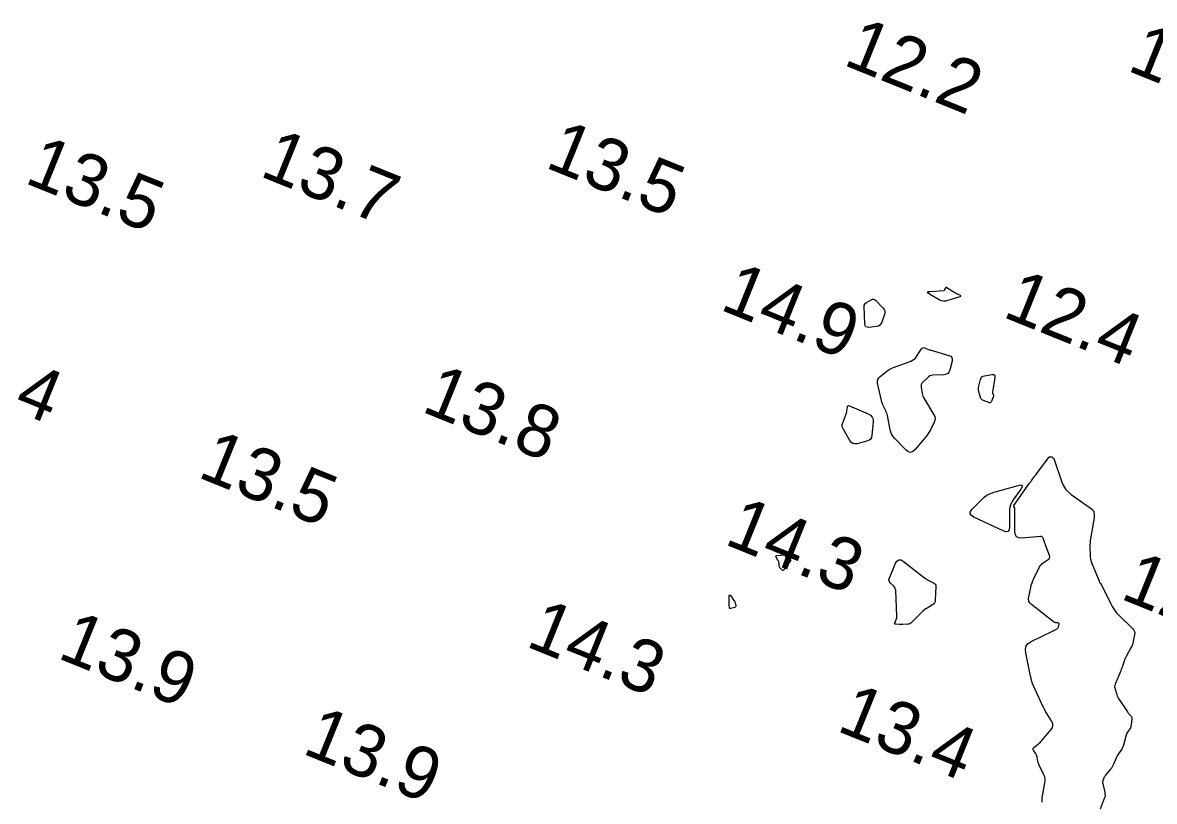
# Model space of a CAD drawing. Extents: x 3040093 to 3056816, y 408076 to 509144.
# Drawn here: x 3043914.5 to 3044022.6, y 439933.4 to 440007.8 of the extents above; entities that cross this region are included whole.
import ezdxf

# ---------------------------------------------------------------- set-up
doc = ezdxf.new("R2010")
doc.units = 0
doc.layers.add('V-CHAN-CONT-EL15', color=7, linetype='Continuous')
doc.layers.add('V-TOPO-SOUN-0810', color=7, linetype='Continuous')

msp = doc.modelspace()

# ---------------------------------------------------------------- linework, layer by layer
at = {"layer": 'V-CHAN-CONT-EL15'}
for points in [[(3044003.43, 439982.12), (3044003.51, 439982.07), (3044003.59, 439982.02), (3044003.68, 439981.97), (3044004.02, 439981.79), (3044004.08, 439981.74), (3044004.1, 439981.7), (3044004.07, 439981.67), (3044004, 439981.64), (3044002.87, 439981.28), (3044002.66, 439981.23), (3044002.45, 439981.23), (3044002.24, 439981.27), (3044002.04, 439981.37), (3044001.1, 439981.91), (3044000.96, 439982.01), (3044000.92, 439982.09), (3044000.99, 439982.14), (3044001.16, 439982.17), (3044002.46, 439982.26), (3044002.5, 439982.26), (3044002.53, 439982.28), (3044002.56, 439982.31), (3044002.58, 439982.35), (3044002.65, 439982.52), (3044002.67, 439982.55), (3044002.69, 439982.57), (3044002.72, 439982.57), (3044002.76, 439982.55), (3044003.35, 439982.17)], [(3043996.46, 439979.05), (3043996.35, 439978.93), (3043996.22, 439978.85), (3043996.05, 439978.81), (3043995.31, 439978.73), (3043995.15, 439978.74), (3043995.03, 439978.79), (3043994.95, 439978.9), (3043994.92, 439979.06), (3043994.86, 439980.72), (3043994.87, 439980.84), (3043994.91, 439980.95), (3043994.98, 439981.04), (3043995.08, 439981.11), (3043995.54, 439981.37), (3043995.65, 439981.42), (3043995.75, 439981.43), (3043995.85, 439981.39), (3043995.95, 439981.32), (3043996.65, 439980.6), (3043996.76, 439980.45), (3043996.83, 439980.3), (3043996.84, 439980.13), (3043996.8, 439979.96), (3043996.54, 439979.21)], [(3044001.28, 439974.13), (3044001.15, 439974.08), (3044001.02, 439974.01), (3044000.91, 439973.92), (3044000.47, 439973.5), (3044000.38, 439973.39), (3044000.32, 439973.28), (3044000.3, 439973.15), (3044000.3, 439973.01), (3044000.4, 439972.42), (3044000.44, 439972.28), (3044000.48, 439972.14), (3044000.54, 439972.01), (3044000.61, 439971.88), (3044001.52, 439970.38), (3044001.6, 439970.2), (3044001.63, 439970.03), (3044001.62, 439969.85), (3044001.55, 439969.67), (3044001.19, 439968.94), (3044001.1, 439968.76), (3044000.99, 439968.59), (3044000.88, 439968.42), (3044000.75, 439968.26), (3043999.73, 439967.04), (3043999.52, 439966.85), (3043999.29, 439966.78), (3043999.07, 439966.83), (3043998.84, 439967.01), (3043997.78, 439968.1), (3043997.62, 439968.29), (3043997.5, 439968.5), (3043997.4, 439968.72), (3043997.34, 439968.95), (3043997.12, 439970.15), (3043997.09, 439970.29), (3043997.05, 439970.42), (3043997, 439970.55), (3043996.95, 439970.68), (3043996.71, 439971.2), (3043996.65, 439971.33), (3043996.6, 439971.46), (3043996.56, 439971.59), (3043996.53, 439971.73), (3043996.15, 439973.4), (3043996.13, 439973.58), (3043996.17, 439973.75), (3043996.25, 439973.9), (3043996.38, 439974.03), (3043996.99, 439974.52), (3043997.15, 439974.63), (3043997.31, 439974.73), (3043997.49, 439974.82), (3043997.67, 439974.9), (3043999.33, 439975.51), (3043999.49, 439975.58), (3043999.63, 439975.68), (3043999.75, 439975.79), (3043999.86, 439975.93), (3044000.34, 439976.69), (3044000.4, 439976.75), (3044000.46, 439976.78), (3044000.52, 439976.79), (3044000.6, 439976.77), (3044000.93, 439976.65), (3044001.01, 439976.62), (3044001.09, 439976.59), (3044001.17, 439976.56), (3044001.26, 439976.54), (3044002.95, 439976.04), (3044003.13, 439975.96), (3044003.24, 439975.84), (3044003.28, 439975.69), (3044003.26, 439975.49), (3044003.03, 439974.65), (3044002.96, 439974.46), (3044002.84, 439974.33), (3044002.68, 439974.24), (3044002.48, 439974.2), (3044001.43, 439974.15)], [(3044007.11, 439972.54), (3044007.11, 439972.54), (3044007.11, 439972.53), (3044007.11, 439972.52), (3044007.12, 439972.49), (3044007.13, 439972.48), (3044007.13, 439972.46), (3044007.21, 439972.24), (3044007.21, 439972.2), (3044007.22, 439972.16), (3044007.21, 439972.12), (3044007.2, 439972.08), (3044007.02, 439971.65), (3044006.97, 439971.57), (3044006.92, 439971.53), (3044006.85, 439971.52), (3044006.77, 439971.54), (3044006.26, 439971.73), (3044006.16, 439971.78), (3044006.07, 439971.85), (3044006.01, 439971.93), (3044005.97, 439972.04), (3044005.81, 439972.59), (3044005.78, 439972.72), (3044005.77, 439972.85), (3044005.78, 439972.98), (3044005.8, 439973.11), (3044005.98, 439973.76), (3044006.03, 439973.89), (3044006.11, 439974), (3044006.22, 439974.07), (3044006.36, 439974.11), (3044007.07, 439974.22), (3044007.21, 439974.22), (3044007.31, 439974.18), (3044007.35, 439974.08), (3044007.35, 439973.94), (3044007.11, 439972.55)], [(3043995.55, 439968.21), (3043995.46, 439968.05), (3043995.3, 439967.92), (3043995.1, 439967.84), (3043994.18, 439967.61), (3043993.97, 439967.59), (3043993.78, 439967.63), (3043993.62, 439967.73), (3043993.49, 439967.91), (3043992.86, 439969.02), (3043992.8, 439969.16), (3043992.77, 439969.31), (3043992.77, 439969.46), (3043992.82, 439969.61), (3043993.11, 439970.36), (3043993.14, 439970.45), (3043993.17, 439970.54), (3043993.19, 439970.64), (3043993.21, 439970.73), (3043993.26, 439971.11), (3043993.28, 439971.19), (3043993.32, 439971.24), (3043993.38, 439971.25), (3043993.46, 439971.23), (3043995.24, 439970.47), (3043995.47, 439970.34), (3043995.62, 439970.16), (3043995.71, 439969.94), (3043995.72, 439969.67), (3043995.6, 439968.43)], [(3044009.82, 439963.67), (3044009.94, 439963.62), (3044009.95, 439963.49), (3044009.82, 439963.28), (3044009.1, 439962.23), (3044008.94, 439961.97), (3044008.82, 439961.68), (3044008.76, 439961.39), (3044008.74, 439961.08), (3044008.75, 439959.67), (3044008.71, 439959.39), (3044008.6, 439959.23), (3044008.41, 439959.19), (3044008.14, 439959.28), (3044005.33, 439960.6), (3044005.1, 439960.75), (3044005, 439960.92), (3044005.03, 439961.12), (3044005.19, 439961.34), (3044006.09, 439962.29), (3044006.32, 439962.5), (3044006.58, 439962.69), (3044006.86, 439962.83), (3044007.16, 439962.94), (3044009.58, 439963.62)], [(3043987.49, 439956.04), (3043987.44, 439955.98), (3043987.39, 439955.92), (3043987.35, 439955.85), (3043987.2, 439955.55), (3043987.17, 439955.5), (3043987.13, 439955.48), (3043987.08, 439955.49), (3043987.04, 439955.53), (3043986.82, 439955.76), (3043986.79, 439955.8), (3043986.76, 439955.85), (3043986.74, 439955.91), (3043986.74, 439955.96), (3043986.73, 439956.2), (3043986.72, 439956.26), (3043986.71, 439956.32), (3043986.69, 439956.37), (3043986.66, 439956.42), (3043986.45, 439956.76), (3043986.42, 439956.82), (3043986.42, 439956.87), (3043986.46, 439956.9), (3043986.53, 439956.92), (3043987.23, 439956.98), (3043987.26, 439956.98), (3043987.29, 439956.97), (3043987.31, 439956.95), (3043987.32, 439956.92), (3043987.35, 439956.78), (3043987.36, 439956.75), (3043987.37, 439956.72), (3043987.4, 439956.7), (3043987.42, 439956.68), (3043987.77, 439956.51), (3043987.82, 439956.47), (3043987.84, 439956.43), (3043987.83, 439956.38), (3043987.79, 439956.33), (3043987.54, 439956.1)], [(3044001.63, 439952.52), (3044001.58, 439952.4), (3044001.5, 439952.29), (3044001.39, 439952.21), (3044000.87, 439951.9), (3044000.74, 439951.82), (3044000.62, 439951.73), (3044000.51, 439951.64), (3044000.4, 439951.53), (3043999.39, 439950.52), (3043999.31, 439950.45), (3043999.22, 439950.4), (3043999.12, 439950.37), (3043999.02, 439950.36), (3043998.55, 439950.34), (3043998.47, 439950.33), (3043998.38, 439950.33), (3043998.3, 439950.33), (3043998.22, 439950.34), (3043997.88, 439950.35), (3043997.82, 439950.36), (3043997.78, 439950.39), (3043997.77, 439950.44), (3043997.79, 439950.5), (3043997.93, 439950.8), (3043997.96, 439950.88), (3043997.98, 439950.96), (3043997.99, 439951.04), (3043997.99, 439951.12), (3043997.88, 439953.57), (3043997.87, 439953.68), (3043997.83, 439953.79), (3043997.77, 439953.89), (3043997.7, 439953.98), (3043997.34, 439954.31), (3043997.27, 439954.4), (3043997.24, 439954.5), (3043997.23, 439954.6), (3043997.26, 439954.71), (3043997.86, 439956.18), (3043997.99, 439956.4), (3043998.16, 439956.51), (3043998.35, 439956.5), (3043998.58, 439956.37), (3044000.61, 439954.79), (3044000.71, 439954.72), (3044000.82, 439954.65), (3044000.93, 439954.59), (3044001.04, 439954.53), (3044001.49, 439954.32), (3044001.59, 439954.26), (3044001.66, 439954.18), (3044001.7, 439954.08), (3044001.71, 439953.97), (3044001.66, 439952.66)], [(3043982.07, 439951.85), (3043982.03, 439951.86), (3043982.01, 439951.89), (3043981.99, 439951.94), (3043981.98, 439952.19), (3043981.98, 439952.25), (3043981.97, 439952.31), (3043981.97, 439952.37), (3043981.97, 439952.43), (3043981.97, 439953.03), (3043981.98, 439953.11), (3043982.01, 439953.15), (3043982.05, 439953.14), (3043982.11, 439953.07), (3043982.42, 439952.64), (3043982.46, 439952.58), (3043982.49, 439952.52), (3043982.51, 439952.46), (3043982.53, 439952.4), (3043982.59, 439952.13), (3043982.6, 439952.07), (3043982.58, 439952.02), (3043982.55, 439951.98), (3043982.49, 439951.96), (3043982.12, 439951.85)]]:
    msp.add_lwpolyline(points, close=True, dxfattribs=at)
msp.add_lwpolyline([(3044011.88, 439933.34), (3044011.88, 439933.76), (3044011.88, 439933.84), (3044011.89, 439933.93), (3044011.9, 439934.02), (3044011.92, 439934.11), (3044012.13, 439935.21), (3044012.16, 439935.41), (3044012.15, 439935.6), (3044012.11, 439935.79), (3044012.03, 439935.97), (3044011.59, 439936.88), (3044011.55, 439936.97), (3044011.51, 439937.06), (3044011.49, 439937.16), (3044011.46, 439937.26), (3044011.39, 439937.66), (3044011.37, 439937.75), (3044011.33, 439937.83), (3044011.3, 439937.91), (3044011.25, 439937.99), (3044011.04, 439938.3), (3044011, 439938.37), (3044011, 439938.44), (3044011.02, 439938.51), (3044011.08, 439938.57), (3044011.48, 439938.91), (3044011.57, 439938.99), (3044011.66, 439939.07), (3044011.74, 439939.16), (3044011.82, 439939.24), (3044012.73, 439940.3), (3044012.84, 439940.48), (3044012.89, 439940.66), (3044012.87, 439940.85), (3044012.79, 439941.05), (3044012.31, 439941.83), (3044012.19, 439942.03), (3044012.08, 439942.23), (3044011.98, 439942.43), (3044011.88, 439942.64), (3044010.92, 439944.77), (3044010.9, 439944.82), (3044010.88, 439944.87), (3044010.87, 439944.92), (3044010.85, 439944.98), (3044010.81, 439945.19), (3044010.79, 439945.25), (3044010.78, 439945.3), (3044010.77, 439945.35), (3044010.76, 439945.41), (3044010.29, 439947.61), (3044010.26, 439947.97), (3044010.34, 439948.28), (3044010.53, 439948.53), (3044010.83, 439948.72), (3044012.91, 439949.73), (3044012.96, 439949.75), (3044013.01, 439949.77), (3044013.05, 439949.8), (3044013.1, 439949.82), (3044013.29, 439949.92), (3044013.34, 439949.95), (3044013.37, 439949.99), (3044013.4, 439950.03), (3044013.42, 439950.08), (3044013.49, 439950.35), (3044013.49, 439950.4), (3044013.48, 439950.44), (3044013.45, 439950.46), (3044013.4, 439950.48), (3044013.17, 439950.5), (3044013.11, 439950.51), (3044013.06, 439950.53), (3044013.01, 439950.56), (3044012.96, 439950.59), (3044010.85, 439952.25), (3044010.7, 439952.4), (3044010.6, 439952.57), (3044010.57, 439952.77), (3044010.59, 439952.98), (3044010.78, 439953.88), (3044010.83, 439954.1), (3044010.9, 439954.32), (3044010.98, 439954.53), (3044011.08, 439954.74), (3044011.61, 439955.83), (3044011.68, 439955.95), (3044011.76, 439956.05), (3044011.86, 439956.15), (3044011.97, 439956.23), (3044012.43, 439956.53), (3044012.52, 439956.61), (3044012.58, 439956.7), (3044012.59, 439956.81), (3044012.56, 439956.93), (3044012.22, 439957.86), (3044012.19, 439957.95), (3044012.16, 439958.03), (3044012.12, 439958.12), (3044012.09, 439958.21), (3044011.96, 439958.57), (3044011.92, 439958.65), (3044011.86, 439958.7), (3044011.79, 439958.73), (3044011.7, 439958.73), (3044009.93, 439958.59), (3044009.64, 439958.61), (3044009.43, 439958.71), (3044009.31, 439958.91), (3044009.26, 439959.19), (3044009.24, 439961.42), (3044009.24, 439961.44), (3044009.24, 439961.47), (3044009.23, 439961.49), (3044009.22, 439961.52), (3044009.17, 439961.61), (3044009.16, 439961.64), (3044009.16, 439961.66), (3044009.16, 439961.68), (3044009.17, 439961.7), (3044010.66, 439963.83), (3044010.71, 439963.91), (3044010.77, 439963.98), (3044010.82, 439964.06), (3044010.88, 439964.13), (3044011.1, 439964.43), (3044011.15, 439964.51), (3044011.21, 439964.58), (3044011.26, 439964.65), (3044011.32, 439964.73), (3044012.49, 439966.3), (3044012.51, 439966.33), (3044012.54, 439966.34), (3044012.57, 439966.35), (3044012.6, 439966.36), (3044012.79, 439966.35), (3044012.8, 439966.35), (3044012.81, 439966.35), (3044012.82, 439966.34), (3044012.83, 439966.33), (3044012.86, 439966.3), (3044012.87, 439966.29), (3044012.88, 439966.28), (3044012.89, 439966.28), (3044012.89, 439966.27), (3044012.97, 439966.18), (3044012.98, 439966.16), (3044013, 439966.14), (3044013.01, 439966.12), (3044013.02, 439966.09), (3044013.75, 439963.93), (3044013.9, 439963.59), (3044014.1, 439963.27), (3044014.34, 439963), (3044014.64, 439962.75), (3044016.67, 439961.33), (3044016.68, 439961.32), (3044016.69, 439961.32), (3044016.69, 439961.31), (3044016.7, 439961.3), (3044016.71, 439961.27), (3044016.71, 439961.26), (3044016.72, 439961.26), (3044016.72, 439961.25), (3044016.73, 439961.24), (3044016.77, 439961.17), (3044016.78, 439961.16), (3044016.79, 439961.14), (3044016.79, 439961.13), (3044016.79, 439961.11), (3044016.84, 439960.76), (3044016.84, 439960.7), (3044016.85, 439960.64), (3044016.84, 439960.58), (3044016.83, 439960.51), (3044016.49, 439958.52), (3044016.46, 439958.33), (3044016.44, 439958.14), (3044016.43, 439957.95), (3044016.43, 439957.76), (3044016.44, 439956.99), (3044016.45, 439956.8), (3044016.48, 439956.62), (3044016.52, 439956.44), (3044016.59, 439956.26), (3044017.27, 439954.56), (3044017.28, 439954.54), (3044017.29, 439954.51), (3044017.3, 439954.49), (3044017.3, 439954.47), (3044017.33, 439954.37), (3044017.34, 439954.35), (3044017.35, 439954.34), (3044017.36, 439954.33), (3044017.37, 439954.32), (3044017.43, 439954.29), (3044017.45, 439954.28), (3044017.46, 439954.27), (3044017.47, 439954.26), (3044017.48, 439954.24), (3044018.38, 439952.37), (3044018.55, 439952.06), (3044018.74, 439951.77), (3044018.95, 439951.49), (3044019.19, 439951.24), (3044020.53, 439949.91), (3044020.63, 439949.79), (3044020.69, 439949.66), (3044020.72, 439949.52), (3044020.7, 439949.36), (3044020.57, 439948.72), (3044020.54, 439948.56), (3044020.49, 439948.41), (3044020.42, 439948.26), (3044020.35, 439948.11), (3044019.88, 439947.26), (3044019.82, 439947.16), (3044019.77, 439947.05), (3044019.73, 439946.94), (3044019.69, 439946.82), (3044019.54, 439946.36), (3044019.5, 439946.25), (3044019.46, 439946.14), (3044019.42, 439946.02), (3044019.37, 439945.91), (3044018.85, 439944.63), (3044018.81, 439944.51), (3044018.79, 439944.39), (3044018.8, 439944.27), (3044018.83, 439944.14), (3044018.99, 439943.64), (3044019.03, 439943.52), (3044019.08, 439943.4), (3044019.14, 439943.29), (3044019.21, 439943.18), (3044020.01, 439941.98), (3044020.05, 439941.92), (3044020.09, 439941.87), (3044020.13, 439941.82), (3044020.18, 439941.76), (3044020.36, 439941.56), (3044020.4, 439941.51), (3044020.42, 439941.45), (3044020.44, 439941.39), (3044020.44, 439941.33), (3044020.37, 439940.74), (3044020.35, 439940.64), (3044020.33, 439940.55), (3044020.29, 439940.46), (3044020.24, 439940.37), (3044020.01, 439940.03), (3044019.96, 439939.95), (3044019.92, 439939.86), (3044019.88, 439939.76), (3044019.85, 439939.66), (3044019.63, 439938.81), (3044019.6, 439938.7), (3044019.55, 439938.59), (3044019.5, 439938.48), (3044019.44, 439938.38), (3044019.16, 439937.98), (3044019.1, 439937.88), (3044019.04, 439937.78), (3044018.98, 439937.67), (3044018.93, 439937.56), (3044018.69, 439936.99), (3044018.63, 439936.86), (3044018.56, 439936.73), (3044018.48, 439936.61), (3044018.39, 439936.5), (3044017.92, 439935.92), (3044017.87, 439935.86), (3044017.84, 439935.8), (3044017.8, 439935.74), (3044017.77, 439935.67), (3044017.67, 439935.4), (3044017.65, 439935.33), (3044017.64, 439935.26), (3044017.64, 439935.19), (3044017.65, 439935.12), (3044017.84, 439934.31), (3044017.86, 439934.15), (3044017.87, 439934), (3044017.84, 439933.84), (3044017.8, 439933.69), (3044017.41, 439932.69)], dxfattribs=at)

# ---------------------------------------------------------------- texts
at = {"layer": 'V-TOPO-SOUN-0810'}
for s, p in [('12.2 ', (3043992.74, 440003.86)), ('13.2 ', (3044019.87, 440003.31)), ('13.5 ', (3043964.26, 439994.06)), ('13.5 ', (3043914.52, 439992.58)), ('13.7 ', (3043936.99, 439993.23)), ('14.9 ', (3043980.96, 439980.47)), ('12.4 ', (3044007.96, 439979.78)), ('13.4 ', (3043904.84, 439974.34)), ('13.8 ', (3043952.45, 439970.73)), ('13.5 ', (3043931.06, 439964.46)), ('14.3 ', (3043981.38, 439958.06)), ('12.8 ', (3044019.21, 439952.85)), ('14.3 ', (3043962.42, 439948.29)), ('13.9 ', (3043917.67, 439947.17)), ('13.4 ', (3043992.11, 439940.22)), ('13.9 ', (3043941.06, 439938.05))]:
    msp.add_text(s, height=5, rotation=338, dxfattribs=at).set_placement(p)

doc.saveas('drawing.dxf')
